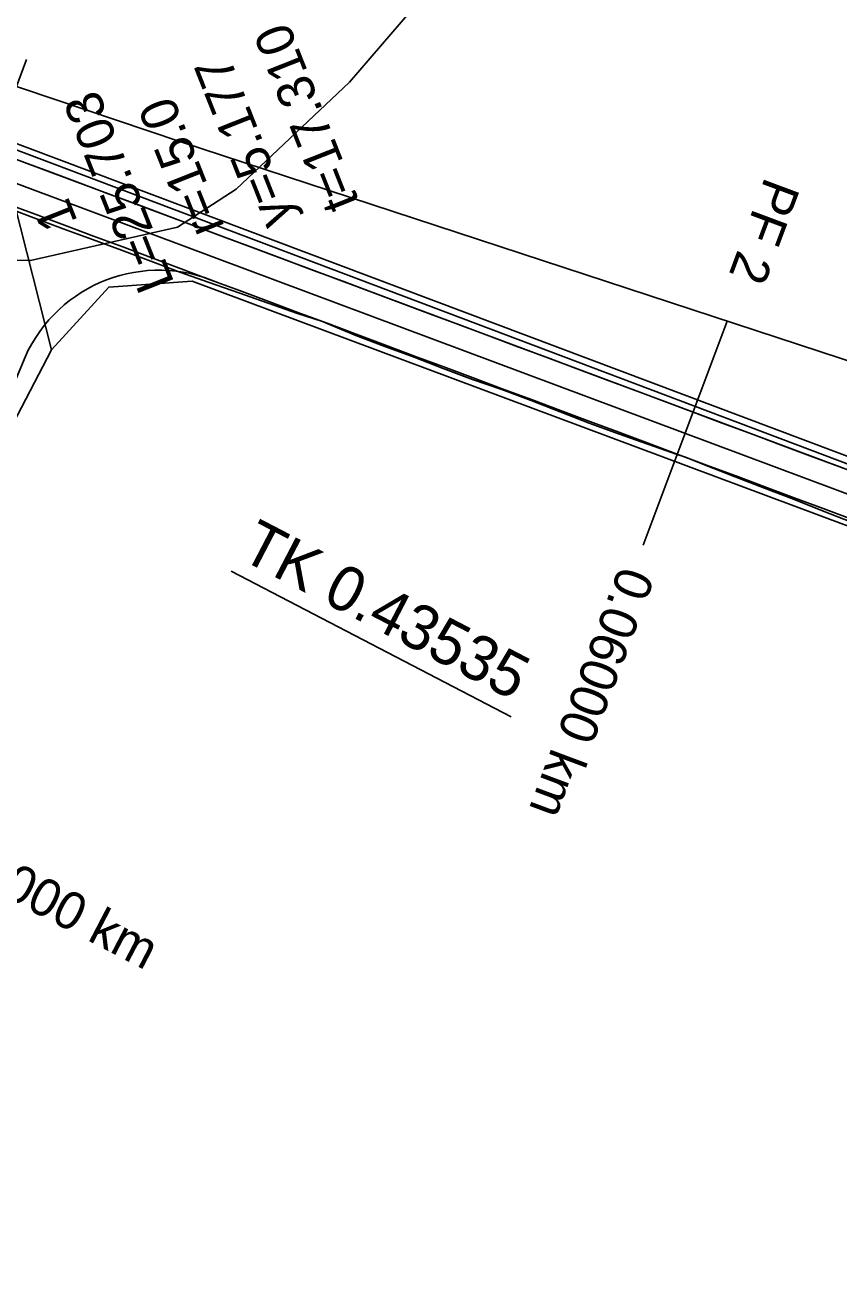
# Model space of a CAD drawing. Extents: x -555887 to -552101, y -1100251 to -1096546.
# Drawn here: x -553667.5 to -553613.1, y -1097326 to -1097242.2 of the extents above; entities that cross this region are included whole.
import ezdxf

# ---------------------------------------------------------------- set-up
doc = ezdxf.new("R2010")
doc.units = 0
for name, color, linetype in [('PARCELY_cesty', 7, 'Continuous'), ('POLYGONY_rozšíření', 7, 'Continuous'), ('POLYGONY_SITUACE_PF', 7, 'Continuous'), ('POLYGONY_SITUACE_PF_POPISY', 7, 'Continuous'), ('POLYGONY_SITUACE_PO', 7, 'Continuous'), ('vrstevnice', 7, 'Continuous'), ('ZSST', 7, 'Continuous')]:
    doc.layers.add(name, color=color, linetype=linetype)

msp = doc.modelspace()

# ---------------------------------------------------------------- linework, layer by layer
msp.add_line((-553653.712, -1097278.757), (-553634.999, -1097288.489))
at = {"layer": 'PARCELY_cesty'}
msp.add_line((-553673.4, -1097248.15), (-553478.332, -1097321.582), dxfattribs=at)
for points in [[(-553929.463, -1097158.381), (-553673.4, -1097248.15), (-553668.21, -1097254.17), (-553665.731, -1097263.939)], [(-553665.731, -1097263.939), (-553661.91, -1097259.75), (-553656.336, -1097259.353), (-553478.346, -1097325.848)], [(-553665.731, -1097263.939), (-553869.18, -1097655.12), (-553873.9, -1097664.18), (-553876.67, -1097669.5)]]:
    msp.add_lwpolyline(points, dxfattribs=at)
at = {"layer": 'POLYGONY_rozšíření'}
msp.add_line((-553668.775, -1097267.46), (-553667.503, -1097264.431), dxfattribs=at)
for centre, radius, start, end in [((-553658.552, -1097268.422), 9.801, 65.97538, 155.97538), ((-553657.09, -1097291.98), 9, 0, 0), ((-553656.02, -1097294.42), 9, 0, 0)]:
    msp.add_arc(centre, radius, start, end, dxfattribs=at)
at = {"layer": 'POLYGONY_SITUACE_PF'}
for p, q in [((-553667.402, -1097244.521), (-553670.202, -1097252.015)), ((-553620.565, -1097262.024), (-553623.366, -1097269.518)), ((-553623.366, -1097269.518), (-553626.166, -1097277.012))]:
    msp.add_line(p, q, dxfattribs=at)
at = {"layer": 'POLYGONY_SITUACE_PO'}
for p, q in [((-553675.709, -1097247.696), (-553552.545, -1097294.259)), ((-553679.807, -1097248.45), (-553478.542, -1097323.639)), ((-553673.735, -1097249.093), (-553501.847, -1097313.329)), ((-553667.725, -1097251.339), (-553665.774, -1097252.068)), ((-553665.774, -1097252.068), (-553663.822, -1097252.798)), ((-553663.822, -1097252.798), (-553665.774, -1097252.068)), ((-553663.822, -1097252.798), (-553661.871, -1097253.527)), ((-553661.871, -1097253.527), (-553663.822, -1097252.798)), ((-553661.871, -1097253.527), (-553659.919, -1097254.256)), ((-553659.919, -1097254.256), (-553661.871, -1097253.527)), ((-553668.858, -1097254.37), (-553666.915, -1097255.12)), ((-553668.776, -1097254.149), (-553666.824, -1097254.879)), ((-553668.776, -1097254.149), (-553666.824, -1097254.879)), ((-553659.919, -1097254.256), (-553657.968, -1097254.986)), ((-553657.968, -1097254.986), (-553659.919, -1097254.256)), ((-553666.915, -1097255.12), (-553664.961, -1097255.845)), ((-553666.824, -1097254.879), (-553664.873, -1097255.608)), ((-553666.824, -1097254.879), (-553664.873, -1097255.608)), ((-553657.968, -1097254.986), (-553656.016, -1097255.715)), ((-553656.016, -1097255.715), (-553657.968, -1097254.986)), ((-553664.961, -1097255.845), (-553663.004, -1097256.559)), ((-553664.873, -1097255.608), (-553662.921, -1097256.337)), ((-553664.873, -1097255.608), (-553662.921, -1097256.337)), ((-553656.016, -1097255.715), (-553654.065, -1097256.444)), ((-553654.065, -1097256.444), (-553656.016, -1097255.715)), ((-553663.004, -1097256.559), (-553661.048, -1097257.276)), ((-553662.921, -1097256.337), (-553660.97, -1097257.066)), ((-553662.921, -1097256.337), (-553660.97, -1097257.066)), ((-553660.97, -1097257.066), (-553659.018, -1097257.796)), ((-553660.97, -1097257.066), (-553659.018, -1097257.796)), ((-553654.065, -1097256.444), (-553652.113, -1097257.173)), ((-553652.113, -1097257.173), (-553654.065, -1097256.444)), ((-553661.048, -1097257.276), (-553659.097, -1097258.007)), ((-553659.018, -1097257.796), (-553657.067, -1097258.525)), ((-553659.018, -1097257.796), (-553657.067, -1097258.525)), ((-553652.113, -1097257.173), (-553650.162, -1097257.903)), ((-553650.162, -1097257.903), (-553652.113, -1097257.173)), ((-553650.162, -1097257.903), (-553648.21, -1097258.632)), ((-553648.21, -1097258.632), (-553650.162, -1097257.903)), ((-553659.097, -1097258.007), (-553657.149, -1097258.746)), ((-553657.149, -1097258.746), (-553655.188, -1097259.448)), ((-553657.067, -1097258.525), (-553655.115, -1097259.254)), ((-553657.067, -1097258.525), (-553655.115, -1097259.254)), ((-553648.21, -1097258.632), (-553646.259, -1097259.361)), ((-553646.259, -1097259.361), (-553648.21, -1097258.632)), ((-553655.188, -1097259.448), (-553653.216, -1097260.124)), ((-553655.115, -1097259.254), (-553653.164, -1097259.984)), ((-553655.115, -1097259.254), (-553653.164, -1097259.984)), ((-553646.259, -1097259.361), (-553644.307, -1097260.091)), ((-553644.307, -1097260.091), (-553646.259, -1097259.361)), ((-553653.216, -1097260.124), (-553651.251, -1097260.818)), ((-553653.164, -1097259.984), (-553651.212, -1097260.713)), ((-553653.164, -1097259.984), (-553651.212, -1097260.713)), ((-553644.307, -1097260.091), (-553642.356, -1097260.82)), ((-553642.356, -1097260.82), (-553644.307, -1097260.091)), ((-553651.251, -1097260.818), (-553649.288, -1097261.516)), ((-553651.212, -1097260.713), (-553649.261, -1097261.442)), ((-553651.212, -1097260.713), (-553649.261, -1097261.442)), ((-553642.356, -1097260.82), (-553640.404, -1097261.549)), ((-553640.404, -1097261.549), (-553642.356, -1097260.82)), ((-553649.288, -1097261.516), (-553647.614, -1097262.058)), ((-553649.261, -1097261.442), (-553647.309, -1097262.171)), ((-553649.261, -1097261.442), (-553647.309, -1097262.171)), ((-553647.614, -1097262.058), (-553647.314, -1097262.185)), ((-553640.404, -1097261.549), (-553638.453, -1097262.278)), ((-553638.453, -1097262.278), (-553640.404, -1097261.549)), ((-553647.314, -1097262.185), (-553645.393, -1097262.997)), ((-553647.309, -1097262.171), (-553645.357, -1097262.901)), ((-553647.309, -1097262.171), (-553645.357, -1097262.901)), ((-553645.357, -1097262.901), (-553643.406, -1097263.63)), ((-553645.357, -1097262.901), (-553643.406, -1097263.63)), ((-553638.453, -1097262.278), (-553636.501, -1097263.008)), ((-553636.501, -1097263.008), (-553638.453, -1097262.278)), ((-553645.393, -1097262.997), (-553643.438, -1097263.715)), ((-553643.438, -1097263.715), (-553641.485, -1097264.44)), ((-553643.406, -1097263.63), (-553641.454, -1097264.359)), ((-553643.406, -1097263.63), (-553641.454, -1097264.359)), ((-553636.501, -1097263.008), (-553634.55, -1097263.737)), ((-553634.55, -1097263.737), (-553636.501, -1097263.008)), ((-553634.55, -1097263.737), (-553632.598, -1097264.466)), ((-553632.598, -1097264.466), (-553634.55, -1097263.737)), ((-553641.485, -1097264.44), (-553639.539, -1097265.185)), ((-553641.454, -1097264.359), (-553639.503, -1097265.089)), ((-553641.454, -1097264.359), (-553639.503, -1097265.089)), ((-553632.598, -1097264.466), (-553630.647, -1097265.196)), ((-553630.647, -1097265.196), (-553632.598, -1097264.466)), ((-553639.539, -1097265.185), (-553637.594, -1097265.931)), ((-553639.503, -1097265.089), (-553637.551, -1097265.818)), ((-553639.503, -1097265.089), (-553637.551, -1097265.818)), ((-553630.647, -1097265.196), (-553628.695, -1097265.925)), ((-553628.695, -1097265.925), (-553630.647, -1097265.196)), ((-553637.594, -1097265.931), (-553635.62, -1097266.601)), ((-553637.551, -1097265.818), (-553635.6, -1097266.547)), ((-553637.551, -1097265.818), (-553635.6, -1097266.547)), ((-553628.695, -1097265.925), (-553626.744, -1097266.654)), ((-553626.744, -1097266.654), (-553628.695, -1097265.925)), ((-553635.62, -1097266.601), (-553633.67, -1097267.334)), ((-553635.6, -1097266.547), (-553633.648, -1097267.277)), ((-553635.6, -1097266.547), (-553633.648, -1097267.277)), ((-553626.744, -1097266.654), (-553624.792, -1097267.384)), ((-553624.792, -1097267.384), (-553626.744, -1097266.654)), ((-553633.67, -1097267.334), (-553631.728, -1097268.088)), ((-553633.648, -1097267.277), (-553631.697, -1097268.006)), ((-553633.648, -1097267.277), (-553631.697, -1097268.006)), ((-553624.792, -1097267.384), (-553622.841, -1097268.113)), ((-553622.841, -1097268.113), (-553624.792, -1097267.384)), ((-553631.728, -1097268.088), (-553629.785, -1097268.842)), ((-553631.697, -1097268.006), (-553629.745, -1097268.735)), ((-553631.697, -1097268.006), (-553629.745, -1097268.735)), ((-553629.745, -1097268.735), (-553627.794, -1097269.464)), ((-553629.745, -1097268.735), (-553627.794, -1097269.464)), ((-553622.841, -1097268.113), (-553620.889, -1097268.842)), ((-553620.889, -1097268.842), (-553622.841, -1097268.113)), ((-553629.785, -1097268.842), (-553627.83, -1097269.561)), ((-553627.83, -1097269.561), (-553625.865, -1097270.254)), ((-553627.794, -1097269.464), (-553625.842, -1097270.194)), ((-553627.794, -1097269.464), (-553625.842, -1097270.194)), ((-553620.889, -1097268.842), (-553618.938, -1097269.571)), ((-553618.938, -1097269.571), (-553620.889, -1097268.842)), ((-553618.938, -1097269.571), (-553616.986, -1097270.301)), ((-553616.986, -1097270.301), (-553618.938, -1097269.571)), ((-553625.865, -1097270.254), (-553623.897, -1097270.939)), ((-553625.842, -1097270.194), (-553623.891, -1097270.923)), ((-553625.842, -1097270.194), (-553623.891, -1097270.923)), ((-553616.986, -1097270.301), (-553615.035, -1097271.03)), ((-553615.035, -1097271.03), (-553616.986, -1097270.301)), ((-553623.897, -1097270.939), (-553623.345, -1097271.127)), ((-553623.891, -1097270.923), (-553621.939, -1097271.652)), ((-553623.891, -1097270.923), (-553621.939, -1097271.652)), ((-553623.345, -1097271.127), (-553621.955, -1097271.693)), ((-553615.035, -1097271.03), (-553613.083, -1097271.759)), ((-553613.083, -1097271.759), (-553615.035, -1097271.03)), ((-553621.955, -1097271.693), (-553620.014, -1097272.451)), ((-553621.939, -1097271.652), (-553619.988, -1097272.382)), ((-553621.939, -1097271.652), (-553619.988, -1097272.382)), ((-553613.083, -1097271.759), (-553611.132, -1097272.489)), ((-553611.132, -1097272.489), (-553613.083, -1097271.759)), ((-553620.014, -1097272.451), (-553618.068, -1097273.196)), ((-553619.988, -1097272.382), (-553618.036, -1097273.111)), ((-553619.988, -1097272.382), (-553618.036, -1097273.111)), ((-553618.068, -1097273.196), (-553616.123, -1097273.942)), ((-553618.036, -1097273.111), (-553616.085, -1097273.84)), ((-553618.036, -1097273.111), (-553616.085, -1097273.84)), ((-553616.085, -1097273.84), (-553614.133, -1097274.569)), ((-553616.085, -1097273.84), (-553614.133, -1097274.569)), ((-553616.123, -1097273.942), (-553614.185, -1097274.707)), ((-553614.133, -1097274.569), (-553612.182, -1097275.299)), ((-553614.133, -1097274.569), (-553612.182, -1097275.299)), ((-553614.185, -1097274.707), (-553612.249, -1097275.478))]:
    msp.add_line(p, q, dxfattribs=at)
at = {"layer": 'vrstevnice'}
msp.add_lwpolyline([(-553748.859, -1097128.23), (-553737.629, -1097176.81), (-553732.709, -1097192.54), (-553724.989, -1097211.78), (-553718.809, -1097223.85), (-553710.809, -1097235.23), (-553705.049, -1097241.69), (-553699.439, -1097246.46), (-553688.199, -1097253.2), (-553674.999, -1097257.83), (-553667.139, -1097257.97), (-553657.309, -1097255.73), (-553653.379, -1097253.2), (-553645.799, -1097246.04), (-553638.209, -1097237.19), (-553633.579, -1097230.17), (-553626.699, -1097216.27), (-553622.629, -1097205.74), (-553613.219, -1097176.25), (-553605.919, -1097156.17), (-553597.779, -1097139.18), (-553591.039, -1097127.53)], dxfattribs=at)
at = {"layer": 'ZSST'}
msp.add_lwpolyline([(-553600.1, -1097268.75), (-553657.15, -1097250.01), (-553728.97, -1097225.8), (-553769.71, -1097212.97), (-553838.99, -1097189.46), (-553892.69, -1097170.63), (-553926.55, -1097160.61)], dxfattribs=at)

# ---------------------------------------------------------------- texts
for s, height, rotation, p in [('t=17.310', 2.5, 111.61195, (-553645.118, -1097254.079)), ('y=5.177', 2.5, 111.61195, (-553649.521, -1097255.182)), ('L=25.703', 2.5, 111.61195, (-553657.499, -1097259.48)), ('r=15.0', 2.5, 111.61195, (-553654.144, -1097255.731)), ('1', 2.5, 111.61195, (-553663.963, -1097255.38)), ('TK 0.43535', 3, 332.52237, (-553653.251, -1097277.869))]:
    msp.add_text(s, height=height, rotation=rotation).set_placement(p)
at = {"layer": 'POLYGONY_SITUACE_PF_POPISY'}
for s, rotation, p in [('PF 2', 249.50895, (-553618.001, -1097252.307)), ('0.06000 km', 249.50895, (-553627.717, -1097278.304)), ('0.41000 km', 332.52237, (-553674.962, -1097297.407))]:
    msp.add_text(s, height=2.5, rotation=rotation, dxfattribs=at).set_placement(p)

doc.saveas('drawing.dxf')
